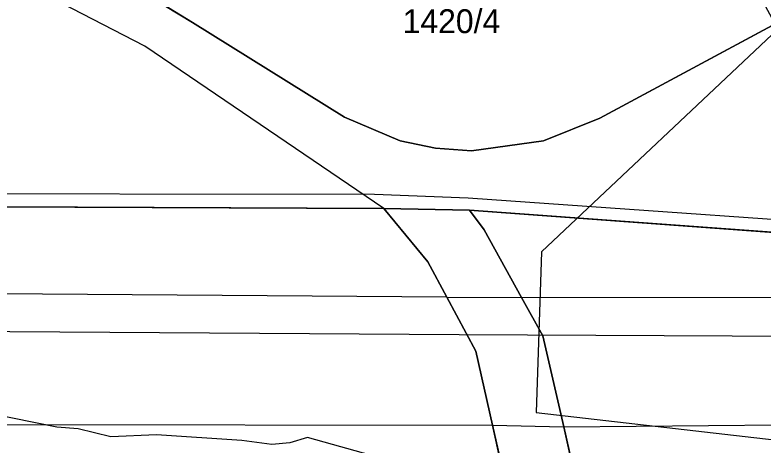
# Model space of a CAD drawing. Extents: x -706130 to -698555, y -971544 to -967260.
# Drawn here: x -705087.4 to -705024.7, y -969582.4 to -969546.4 of the extents above; entities that cross this region are included whole.
import ezdxf

# ---------------------------------------------------------------- set-up
doc = ezdxf.new("R2010")
doc.units = 0
for name, color, linetype in [('CHKO_Luzicke hory hranice S', 7, 'Continuous'), ('KN_Hranice_parcel', 7, 'Continuous'), ('KN_Hranice_parcel_vnitrni_kresba', 7, 'Continuous'), ('KN_Parcelni cisla', 7, 'Continuous'), ('KN_Polygon parcely', 7, 'Continuous'), ('KN_POZEMKY_11_VODNI_PLOCHA', 7, 'Continuous'), ('KN_POZEMKY_14_OSTATNI PLOCHA', 7, 'Continuous'), ('KN_POZEMKY_7_TTP', 7, 'Continuous'), ('KN_VYUZITI_07_vodni plocha_tok prirozeny', 7, 'Continuous'), ('KN_VYUZITI_16_ostatni plocha_silnice', 7, 'Continuous'), ('Komunikace I třídy osy S', 7, 'Continuous'), ('Plochy vodní a vodních toku_linie zatrubněný tok S', 7, 'Continuous'), ('VÝŠKOPIS_vrstevnice zesílená', 7, 'Continuous'), ('Zastavene uzemi N', 7, 'Continuous'), ('Zastavene uzemi plochy N', 7, 'Continuous'), ('Záplavové území stanovene S', 7, 'Continuous')]:
    doc.layers.add(name, color=color, linetype=linetype)

msp = doc.modelspace()

# ---------------------------------------------------------------- linework, layer by layer
at = {"layer": 'CHKO_Luzicke hory hranice S'}
msp.add_lwpolyline([(-705222.77, -969559.43), (-705222.77, -969559.43), (-705179.7, -969562.41), (-705159.06, -969562.73), (-705140, -969562.22), (-705056.49, -969562.59), (-705049.3, -969562.73), (-705006.98, -969565.81), (-704993.19, -969565.76), (-704968.76, -969565.67), (-704964.77, -969565.65), (-704885.01, -969565.47)], dxfattribs=at)
at = {"layer": 'KN_Hranice_parcel'}
for p, q in [((-705056.49, -969562.59), (-705140, -969562.22)), ((-705049.3, -969562.73), (-705056.49, -969562.59)), ((-705049.3, -969562.73), (-705006.98, -969565.81))]:
    msp.add_line(p, q, dxfattribs=at)
for points in [[(-705093.1, -969505.67), (-705092.85, -969507.7), (-705093.02, -969509.47), (-705093.72, -969510.48), (-705094.82, -969510.8), (-705097.75, -969509.96), (-705098.26, -969510.71), (-705095.64, -969527.89), (-705089.61, -969531.62), (-705086.69, -969536.97), (-705083.98, -969539.98), (-705072.53, -969547), (-705059.79, -969554.91), (-705055.12, -969556.92), (-705052.15, -969557.53), (-705049.12, -969557.75), (-705043.1, -969556.9), (-705038.37, -969555), (-705023.13, -969546.82)], [(-705056.49, -969562.59), (-705052.78, -969567.06), (-705051.2, -969570), (-705048.76, -969574.54), (-705047.37, -969580.73), (-705045.7, -969588.12), (-705045.93, -969591.09)], [(-705040.12, -969590.8), (-705040.03, -969586.84), (-705041.39, -969580.89), (-705043.14, -969573.26), (-705044.92, -969570.05), (-705048.07, -969564.36), (-705049.3, -969562.73)]]:
    msp.add_lwpolyline(points, dxfattribs=at)
at = {"layer": 'KN_Hranice_parcel_vnitrni_kresba'}
for p, q in [((-705051.2, -969570), (-705164.72, -969569.16)), ((-705051.2, -969570), (-705044.92, -969570.05)), ((-704964.86, -969570.11), (-705044.92, -969570.05)), ((-705041.39, -969580.89), (-704965.58, -969580.14)), ((-705164.95, -969580.58), (-705047.37, -969580.73)), ((-705047.37, -969580.73), (-705041.39, -969580.89))]:
    msp.add_line(p, q, dxfattribs=at)
msp.add_lwpolyline([(-705220.39, -969558.69), (-705180.99, -969561.41), (-705159.25, -969561.41), (-705142.79, -969561.26), (-705057.25, -969561.39), (-705049.4, -969561.69), (-705007.98, -969564.58), (-704995.45, -969564.89), (-704972.36, -969564.73)], dxfattribs=at)
at = {"layer": 'KN_Polygon parcely'}
for points in [[(-705089.61, -969531.62), (-705086.69, -969536.97), (-705083.98, -969539.98), (-705072.53, -969547), (-705059.79, -969554.91), (-705055.12, -969556.92), (-705052.15, -969557.53), (-705049.12, -969557.75), (-705043.1, -969556.9), (-705038.37, -969555), (-705023.13, -969546.82), (-705021.07, -969546.2), (-705047.88, -969529.83), (-705050.54, -969534.25), (-705059.89, -969528.59), (-705061.74, -969531.65), (-705068.16, -969527.77), (-705066.3, -969524.71), (-705071.95, -969521.29), (-705078.34, -969517.42), (-705075.81, -969513.24), (-705084.63, -969507.92), (-705093.38, -969504.69)], [(-705140, -969562.22), (-705056.49, -969562.59), (-705049.3, -969562.73), (-705006.98, -969565.81), (-705005.54, -969563.7), (-705004.41, -969560.88), (-705003.93, -969557.88), (-705021.07, -969546.2), (-705023.13, -969546.82), (-705038.37, -969555), (-705043.1, -969556.9), (-705049.12, -969557.75), (-705052.15, -969557.53), (-705055.12, -969556.92), (-705059.79, -969554.91), (-705072.53, -969547), (-705083.98, -969539.98), (-705086.69, -969536.97), (-705089.61, -969531.62)], [(-705040.03, -969586.84), (-705041.39, -969580.89), (-705043.14, -969573.26), (-705044.92, -969570.05), (-705048.07, -969564.36), (-705049.3, -969562.73), (-705056.49, -969562.59), (-705052.78, -969567.06), (-705051.2, -969570), (-705048.76, -969574.54), (-705047.37, -969580.73), (-705045.7, -969588.12)], [(-704885.01, -969565.47), (-704964.77, -969565.65), (-704968.76, -969565.67), (-704993.19, -969565.76), (-705006.98, -969565.81), (-705049.3, -969562.73), (-705048.07, -969564.36), (-705044.92, -969570.05), (-705043.14, -969573.26), (-705041.39, -969580.89), (-705040.03, -969586.84), (-705040.12, -969590.8), (-704966.03, -969590.96), (-704957.23, -969591.41)]]:
    msp.add_lwpolyline(points, dxfattribs=at)
msp.add_lwpolyline([(-705179.7, -969562.41), (-705222.77, -969559.43), (-705231.97, -969565), (-705232.24, -969567.35), (-705233.49, -969578.37), (-705233.96, -969582.56), (-705165.12, -969584.46), (-705103.67, -969585.52), (-705098.07, -969585.34), (-705096.49, -969585.29), (-705086.4, -969589.54), (-705045.93, -969591.09), (-705045.7, -969588.12), (-705047.37, -969580.73), (-705048.76, -969574.54), (-705051.2, -969570), (-705052.78, -969567.06), (-705056.49, -969562.59), (-705140, -969562.22), (-705159.06, -969562.73)], close=True, dxfattribs=at)
at = {"layer": 'KN_POZEMKY_11_VODNI_PLOCHA'}
for p, q in [((-705052.78, -969567.06), (-705056.49, -969562.59)), ((-705056.49, -969562.59), (-705049.3, -969562.73)), ((-705049.3, -969562.73), (-705048.07, -969564.36)), ((-705048.07, -969564.36), (-705044.92, -969570.05)), ((-705051.2, -969570), (-705052.78, -969567.06)), ((-705048.76, -969574.54), (-705051.2, -969570)), ((-705044.92, -969570.05), (-705043.14, -969573.26)), ((-705043.14, -969573.26), (-705041.39, -969580.89)), ((-705047.37, -969580.73), (-705048.76, -969574.54)), ((-705045.7, -969588.12), (-705047.37, -969580.73)), ((-705041.39, -969580.89), (-705040.03, -969586.84))]:
    msp.add_line(p, q, dxfattribs=at)
at = {"layer": 'KN_POZEMKY_14_OSTATNI PLOCHA'}
for p, q in [((-705140, -969562.22), (-705056.49, -969562.59)), ((-705056.49, -969562.59), (-705052.78, -969567.06)), ((-705048.07, -969564.36), (-705049.3, -969562.73)), ((-705049.3, -969562.73), (-705006.98, -969565.81)), ((-705044.92, -969570.05), (-705048.07, -969564.36)), ((-705052.78, -969567.06), (-705051.2, -969570)), ((-705051.2, -969570), (-705048.76, -969574.54)), ((-705043.14, -969573.26), (-705044.92, -969570.05)), ((-705041.39, -969580.89), (-705043.14, -969573.26)), ((-705048.76, -969574.54), (-705047.37, -969580.73)), ((-705047.37, -969580.73), (-705045.7, -969588.12)), ((-705040.03, -969586.84), (-705041.39, -969580.89))]:
    msp.add_line(p, q, dxfattribs=at)
at = {"layer": 'KN_POZEMKY_7_TTP'}
for p, q in [((-705083.98, -969539.98), (-705072.53, -969547)), ((-705072.53, -969547), (-705083.98, -969539.98)), ((-705038.37, -969555), (-705023.13, -969546.82)), ((-705023.13, -969546.82), (-705038.37, -969555)), ((-705072.53, -969547), (-705059.79, -969554.91)), ((-705059.79, -969554.91), (-705072.53, -969547)), ((-705059.79, -969554.91), (-705055.12, -969556.92)), ((-705055.12, -969556.92), (-705059.79, -969554.91)), ((-705043.1, -969556.9), (-705038.37, -969555)), ((-705038.37, -969555), (-705043.1, -969556.9)), ((-705055.12, -969556.92), (-705052.15, -969557.53)), ((-705052.15, -969557.53), (-705055.12, -969556.92)), ((-705049.12, -969557.75), (-705043.1, -969556.9)), ((-705043.1, -969556.9), (-705049.12, -969557.75)), ((-705052.15, -969557.53), (-705049.12, -969557.75)), ((-705049.12, -969557.75), (-705052.15, -969557.53)), ((-705056.49, -969562.59), (-705140, -969562.22)), ((-705049.3, -969562.73), (-705056.49, -969562.59)), ((-705006.98, -969565.81), (-705049.3, -969562.73))]:
    msp.add_line(p, q, dxfattribs=at)
at = {"layer": 'KN_VYUZITI_07_vodni plocha_tok prirozeny'}
for p, q in [((-705052.78, -969567.06), (-705056.49, -969562.59)), ((-705056.49, -969562.59), (-705049.3, -969562.73)), ((-705049.3, -969562.73), (-705048.07, -969564.36)), ((-705048.07, -969564.36), (-705044.92, -969570.05)), ((-705051.2, -969570), (-705052.78, -969567.06)), ((-705048.76, -969574.54), (-705051.2, -969570)), ((-705044.92, -969570.05), (-705043.14, -969573.26)), ((-705043.14, -969573.26), (-705041.39, -969580.89)), ((-705047.37, -969580.73), (-705048.76, -969574.54)), ((-705045.7, -969588.12), (-705047.37, -969580.73)), ((-705041.39, -969580.89), (-705040.03, -969586.84))]:
    msp.add_line(p, q, dxfattribs=at)
at = {"layer": 'KN_VYUZITI_16_ostatni plocha_silnice'}
for p, q in [((-705140, -969562.22), (-705056.49, -969562.59)), ((-705056.49, -969562.59), (-705052.78, -969567.06)), ((-705048.07, -969564.36), (-705049.3, -969562.73)), ((-705049.3, -969562.73), (-705006.98, -969565.81)), ((-705044.92, -969570.05), (-705048.07, -969564.36)), ((-705052.78, -969567.06), (-705051.2, -969570)), ((-705051.2, -969570), (-705048.76, -969574.54)), ((-705043.14, -969573.26), (-705044.92, -969570.05)), ((-705041.39, -969580.89), (-705043.14, -969573.26)), ((-705048.76, -969574.54), (-705047.37, -969580.73)), ((-705047.37, -969580.73), (-705045.7, -969588.12)), ((-705040.03, -969586.84), (-705041.39, -969580.89))]:
    msp.add_line(p, q, dxfattribs=at)
at = {"layer": 'Komunikace I třídy osy S'}
msp.add_lwpolyline([(-705232.856, -969572.781), (-705159.065, -969572.401), (-705050.163, -969573.142), (-704975.709, -969573.512), (-704902.922, -969574.623)], dxfattribs=at)
at = {"layer": 'Plochy vodní a vodních toku_linie zatrubněný tok S'}
msp.add_lwpolyline([(-705056.49, -969562.59), (-705076.526, -969548.983), (-705105.386, -969534.087), (-705119.144, -969527.961), (-705150.762, -969521.645), (-705158.001, -969521.6)], dxfattribs=at)
at = {"layer": 'VÝŠKOPIS_vrstevnice zesílená'}
msp.add_lwpolyline([(-705014.449, -969524.011), (-705020.421, -969527.625), (-705026.855, -969536.131), (-705027.664, -969539.747), (-705023.431, -969547.557), (-705043.263, -969566.225), (-705043.705, -969579.67), (-705022.032, -969582.165)], dxfattribs=at)
at = {"layer": 'Zastavene uzemi N'}
msp.add_lwpolyline([(-705140, -969562.22), (-705056.49, -969562.59), (-705049.3, -969562.73), (-705006.98, -969565.81), (-705005.54, -969563.7), (-705004.41, -969560.88), (-705003.93, -969557.88), (-705004.18, -969554.85), (-705005.14, -969551.95), (-705006.71, -969549.95), (-705009.64, -969547.95), (-705025.29, -969537.2), (-705026, -969536.68), (-705027.17, -969535.68), (-705042.71, -969524.71), (-705048.73, -969520.47), (-705060.81, -969512.91), (-705079.27, -969503.37), (-705100.16, -969494.65)], dxfattribs=at)
at = {"layer": 'Zastavene uzemi plochy N'}
msp.add_lwpolyline([(-705140, -969562.22), (-705056.49, -969562.59), (-705049.3, -969562.73), (-705006.98, -969565.81), (-705005.54, -969563.7), (-705004.41, -969560.88), (-705003.93, -969557.88), (-705004.18, -969554.85), (-705005.14, -969551.95), (-705006.71, -969549.95), (-705009.64, -969547.95), (-705025.29, -969537.2), (-705026, -969536.68), (-705027.17, -969535.68), (-705042.71, -969524.71), (-705048.73, -969520.47), (-705060.81, -969512.91), (-705079.27, -969503.37), (-705100.16, -969494.65)], dxfattribs=at)
at = {"layer": 'Záplavové území stanovene S'}
msp.add_lwpolyline([(-705056.775, -969583.475), (-705062.875, -969581.772), (-705064.375, -969582.235), (-705065.875, -969582.349), (-705068.396, -969582.038), (-705075.538, -969581.538), (-705079.375, -969581.728), (-705082.125, -969581.047), (-705083.917, -969580.917), (-705089.596, -969579.772)], dxfattribs=at)

# ---------------------------------------------------------------- texts
at = {"layer": 'KN_Parcelni cisla'}
msp.add_text('1420/4', height=2, dxfattribs=at).set_placement((-705054.9, -969547.88))

doc.saveas('drawing.dxf')
